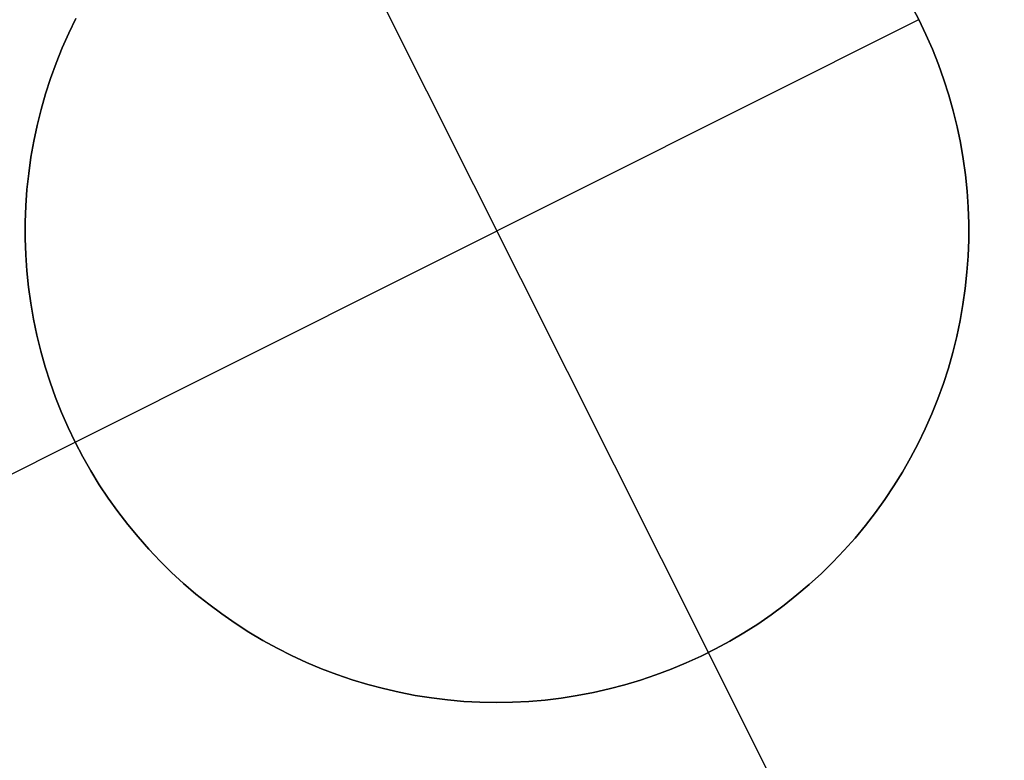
# Model space of a CAD drawing. Header units: millimetres. Extents: x 6038 to 7358, y -8545 to -7225.
# Tile 274 of 285: x 6681.61 to 6684.21, y -7793.85 to -7791.89. Entities that reach past the tile are written whole.
import ezdxf

# ---------------------------------------------------------------- set-up
doc = ezdxf.new("R2010")
doc.units = ezdxf.units.MM
doc.layers.add('color', color=7, linetype='Continuous')

msp = doc.modelspace()

# ---------------------------------------------------------------- linework, layer by layer
at = {"layer": 'color', "color": 254, "true_color": 0xcad1ee}
for p, q in [((6683.4304, -7793.566, -1.3), (6682.3103, -7791.331, -1.3)), ((6683.9878, -7791.8884, -7.3), (6683.9678, -7791.8502, -7.3)), ((6683.9678, -7791.8502, -1.3), (6683.9878, -7791.8884, -1.3)), ((6683.9878, -7791.8884, -7.3), (6683.9678, -7791.8502, -7.3)), ((6683.9678, -7791.8502, -1.3), (6683.9878, -7791.8884, -1.3)), ((6681.7545, -7791.8851, -7.3), (6681.7357, -7791.924, -7.3)), ((6681.7357, -7791.924, -1.3), (6681.7545, -7791.8851, -1.3)), ((6681.7545, -7791.8851, -7.3), (6681.7357, -7791.924, -7.3)), ((6681.7357, -7791.924, -4.3), (6681.7545, -7791.8851, -4.3)), ((6681.7357, -7791.924, -1.3), (6681.7545, -7791.8851, -1.3)), ((6681.7528, -7793.0086, -1.3), (6683.9878, -7791.8884, -1.3)), ((6683.9878, -7791.8884, -1.3), (6684.0065, -7791.9273, -1.3)), ((6683.9878, -7791.8884, -7.3), (6683.9878, -7791.8884, -1.3)), ((6684.0065, -7791.9273, -7.3), (6683.9878, -7791.8884, -7.3)), ((6683.9878, -7791.8884, -4.3), (6684.0065, -7791.9273, -4.3)), ((6684.0065, -7791.9273, -7.3), (6683.9878, -7791.8884, -7.3)), ((6683.9878, -7791.8884, -7.3), (6683.9878, -7791.8884, -1.3)), ((6683.9878, -7791.8884, -1.3), (6684.0065, -7791.9273, -1.3)), ((6681.7357, -7791.924, -7.3), (6681.7183, -7791.9635, -7.3)), ((6681.7183, -7791.9635, -1.3), (6681.7357, -7791.924, -1.3)), ((6681.7357, -7791.924, -7.3), (6681.7183, -7791.9635, -7.3)), ((6681.7183, -7791.9635, -4.3), (6681.7357, -7791.924, -4.3)), ((6681.7183, -7791.9635, -1.3), (6681.7357, -7791.924, -1.3)), ((6684.0065, -7791.9273, -1.3), (6684.0238, -7791.9669, -1.3)), ((6684.0238, -7791.9669, -7.3), (6684.0065, -7791.9273, -7.3)), ((6684.0065, -7791.9273, -4.3), (6684.0238, -7791.9669, -4.3)), ((6684.0238, -7791.9669, -7.3), (6684.0065, -7791.9273, -7.3)), ((6684.0065, -7791.9273, -1.3), (6684.0238, -7791.9669, -1.3)), ((6681.7183, -7791.9635, -7.3), (6681.7022, -7792.0035, -7.3)), ((6681.7022, -7792.0035, -1.3), (6681.7183, -7791.9635, -1.3)), ((6681.7183, -7791.9635, -7.3), (6681.7022, -7792.0035, -7.3)), ((6681.7022, -7792.0035, -4.3), (6681.7183, -7791.9635, -4.3)), ((6681.7022, -7792.0035, -1.3), (6681.7183, -7791.9635, -1.3)), ((6684.0238, -7791.9669, -1.3), (6684.0397, -7792.007, -1.3)), ((6684.0397, -7792.007, -7.3), (6684.0238, -7791.9669, -7.3)), ((6684.0238, -7791.9669, -4.3), (6684.0397, -7792.007, -4.3)), ((6684.0397, -7792.007, -7.3), (6684.0238, -7791.9669, -7.3)), ((6684.0238, -7791.9669, -1.3), (6684.0397, -7792.007, -1.3)), ((6681.7022, -7792.0035, -7.3), (6681.6875, -7792.0441, -7.3)), ((6681.6875, -7792.0441, -1.3), (6681.7022, -7792.0035, -1.3)), ((6681.7022, -7792.0035, -7.3), (6681.6875, -7792.0441, -7.3)), ((6681.6875, -7792.0441, -4.3), (6681.7022, -7792.0035, -4.3)), ((6681.6875, -7792.0441, -1.3), (6681.7022, -7792.0035, -1.3)), ((6684.0397, -7792.007, -1.3), (6684.0543, -7792.0476, -1.3)), ((6684.0543, -7792.0476, -7.3), (6684.0397, -7792.007, -7.3)), ((6684.0397, -7792.007, -4.3), (6684.0543, -7792.0476, -4.3)), ((6684.0543, -7792.0476, -7.3), (6684.0397, -7792.007, -7.3)), ((6684.0397, -7792.007, -1.3), (6684.0543, -7792.0476, -1.3)), ((6681.6875, -7792.0441, -7.3), (6681.6743, -7792.0852, -7.3)), ((6681.6743, -7792.0852, -1.3), (6681.6875, -7792.0441, -1.3)), ((6681.6875, -7792.0441, -7.3), (6681.6743, -7792.0852, -7.3)), ((6681.6743, -7792.0852, -4.3), (6681.6875, -7792.0441, -4.3)), ((6681.6743, -7792.0852, -1.3), (6681.6875, -7792.0441, -1.3)), ((6684.0543, -7792.0476, -1.3), (6684.0674, -7792.0887, -1.3)), ((6684.0674, -7792.0887, -7.3), (6684.0543, -7792.0476, -7.3)), ((6684.0543, -7792.0476, -4.3), (6684.0674, -7792.0887, -4.3)), ((6684.0674, -7792.0887, -7.3), (6684.0543, -7792.0476, -7.3)), ((6684.0543, -7792.0476, -1.3), (6684.0674, -7792.0887, -1.3)), ((6681.6743, -7792.0852, -7.3), (6681.6625, -7792.1267, -7.3)), ((6681.6625, -7792.1267, -1.3), (6681.6743, -7792.0852, -1.3)), ((6681.6743, -7792.0852, -7.3), (6681.6625, -7792.1267, -7.3)), ((6681.6625, -7792.1267, -4.3), (6681.6743, -7792.0852, -4.3)), ((6681.6625, -7792.1267, -1.3), (6681.6743, -7792.0852, -1.3)), ((6684.0674, -7792.0887, -1.3), (6684.0791, -7792.1302, -1.3)), ((6684.0791, -7792.1302, -7.3), (6684.0674, -7792.0887, -7.3)), ((6684.0674, -7792.0887, -4.3), (6684.0791, -7792.1302, -4.3)), ((6684.0791, -7792.1302, -7.3), (6684.0674, -7792.0887, -7.3)), ((6684.0674, -7792.0887, -1.3), (6684.0791, -7792.1302, -1.3)), ((6681.6625, -7792.1267, -7.3), (6681.6521, -7792.1685, -7.3)), ((6681.6521, -7792.1685, -1.3), (6681.6625, -7792.1267, -1.3)), ((6681.6625, -7792.1267, -7.3), (6681.6521, -7792.1685, -7.3)), ((6681.6521, -7792.1685, -4.3), (6681.6625, -7792.1267, -4.3)), ((6681.6521, -7792.1685, -1.3), (6681.6625, -7792.1267, -1.3)), ((6684.0791, -7792.1302, -1.3), (6684.0894, -7792.1722, -1.3)), ((6684.0894, -7792.1722, -7.3), (6684.0791, -7792.1302, -7.3)), ((6684.0791, -7792.1302, -4.3), (6684.0894, -7792.1722, -4.3)), ((6684.0894, -7792.1722, -7.3), (6684.0791, -7792.1302, -7.3)), ((6684.0791, -7792.1302, -1.3), (6684.0894, -7792.1722, -1.3)), ((6681.6521, -7792.1685, -7.3), (6681.6431, -7792.2108, -7.3)), ((6681.6431, -7792.2108, -1.3), (6681.6521, -7792.1685, -1.3)), ((6681.6521, -7792.1685, -7.3), (6681.6431, -7792.2108, -7.3)), ((6681.6431, -7792.2108, -4.3), (6681.6521, -7792.1685, -4.3)), ((6681.6431, -7792.2108, -1.3), (6681.6521, -7792.1685, -1.3)), ((6684.0894, -7792.1722, -1.3), (6684.0982, -7792.2144, -1.3)), ((6684.0982, -7792.2144, -7.3), (6684.0894, -7792.1722, -7.3)), ((6684.0894, -7792.1722, -4.3), (6684.0982, -7792.2144, -4.3)), ((6684.0982, -7792.2144, -7.3), (6684.0894, -7792.1722, -7.3)), ((6684.0894, -7792.1722, -1.3), (6684.0982, -7792.2144, -1.3)), ((6681.6431, -7792.2108, -7.3), (6681.6357, -7792.2533, -7.3)), ((6681.6357, -7792.2533, -1.3), (6681.6431, -7792.2108, -1.3)), ((6681.6431, -7792.2108, -7.3), (6681.6357, -7792.2533, -7.3)), ((6681.6357, -7792.2533, -4.3), (6681.6431, -7792.2108, -4.3)), ((6681.6357, -7792.2533, -1.3), (6681.6431, -7792.2108, -1.3)), ((6684.0982, -7792.2144, -1.3), (6684.1056, -7792.2569, -1.3)), ((6684.1056, -7792.2569, -7.3), (6684.0982, -7792.2144, -7.3)), ((6684.0982, -7792.2144, -4.3), (6684.1056, -7792.2569, -4.3)), ((6684.1056, -7792.2569, -7.3), (6684.0982, -7792.2144, -7.3)), ((6684.0982, -7792.2144, -1.3), (6684.1056, -7792.2569, -1.3)), ((6681.6357, -7792.2533, -7.3), (6681.6297, -7792.296, -7.3)), ((6681.6297, -7792.296, -1.3), (6681.6357, -7792.2533, -1.3)), ((6681.6357, -7792.2533, -7.3), (6681.6297, -7792.296, -7.3)), ((6681.6297, -7792.296, -4.3), (6681.6357, -7792.2533, -4.3)), ((6681.6297, -7792.296, -1.3), (6681.6357, -7792.2533, -1.3)), ((6684.1056, -7792.2569, -1.3), (6684.1114, -7792.2997, -1.3)), ((6684.1114, -7792.2997, -7.3), (6684.1056, -7792.2569, -7.3)), ((6684.1056, -7792.2569, -4.3), (6684.1114, -7792.2997, -4.3)), ((6684.1114, -7792.2997, -7.3), (6684.1056, -7792.2569, -7.3)), ((6684.1056, -7792.2569, -1.3), (6684.1114, -7792.2997, -1.3)), ((6681.6297, -7792.296, -7.3), (6681.6251, -7792.3389, -7.3)), ((6681.6251, -7792.3389, -1.3), (6681.6297, -7792.296, -1.3)), ((6681.6297, -7792.296, -7.3), (6681.6251, -7792.3389, -7.3)), ((6681.6251, -7792.3389, -4.3), (6681.6297, -7792.296, -4.3)), ((6681.6251, -7792.3389, -1.3), (6681.6297, -7792.296, -1.3)), ((6684.1114, -7792.2997, -1.3), (6684.1158, -7792.3426, -1.3)), ((6684.1158, -7792.3426, -7.3), (6684.1114, -7792.2997, -7.3)), ((6684.1114, -7792.2997, -4.3), (6684.1158, -7792.3426, -4.3)), ((6684.1158, -7792.3426, -7.3), (6684.1114, -7792.2997, -7.3)), ((6684.1114, -7792.2997, -1.3), (6684.1158, -7792.3426, -1.3)), ((6681.6251, -7792.3389, -7.3), (6681.6221, -7792.382, -7.3)), ((6681.6221, -7792.382, -1.3), (6681.6251, -7792.3389, -1.3)), ((6681.6251, -7792.3389, -7.3), (6681.6221, -7792.382, -7.3)), ((6681.6221, -7792.382, -4.3), (6681.6251, -7792.3389, -4.3)), ((6681.6221, -7792.382, -1.3), (6681.6251, -7792.3389, -1.3)), ((6684.1158, -7792.3426, -1.3), (6684.1187, -7792.3856, -1.3)), ((6684.1187, -7792.3856, -7.3), (6684.1158, -7792.3426, -7.3)), ((6684.1158, -7792.3426, -4.3), (6684.1187, -7792.3856, -4.3)), ((6684.1187, -7792.3856, -7.3), (6684.1158, -7792.3426, -7.3)), ((6684.1158, -7792.3426, -1.3), (6684.1187, -7792.3856, -1.3)), ((6681.6221, -7792.382, -7.3), (6681.6205, -7792.4251, -7.3)), ((6681.6205, -7792.4251, -1.3), (6681.6221, -7792.382, -1.3)), ((6681.6221, -7792.382, -7.3), (6681.6205, -7792.4251, -7.3)), ((6681.6205, -7792.4251, -4.3), (6681.6221, -7792.382, -4.3)), ((6681.6205, -7792.4251, -1.3), (6681.6221, -7792.382, -1.3)), ((6684.1187, -7792.3856, -1.3), (6684.1202, -7792.4288, -1.3)), ((6684.1202, -7792.4288, -7.3), (6684.1187, -7792.3856, -7.3)), ((6684.1187, -7792.3856, -4.3), (6684.1202, -7792.4288, -4.3)), ((6684.1202, -7792.4288, -7.3), (6684.1187, -7792.3856, -7.3)), ((6684.1187, -7792.3856, -1.3), (6684.1202, -7792.4288, -1.3)), ((6681.6205, -7792.4251, -7.3), (6681.6205, -7792.4682, -7.3)), ((6681.6205, -7792.4682, -1.3), (6681.6205, -7792.4251, -1.3)), ((6681.6205, -7792.4251, -7.3), (6681.6205, -7792.4682, -7.3)), ((6681.6205, -7792.4682, -4.3), (6681.6205, -7792.4251, -4.3)), ((6681.6205, -7792.4682, -1.3), (6681.6205, -7792.4251, -1.3)), ((6684.1202, -7792.4288, -1.3), (6684.1201, -7792.4719, -1.3)), ((6684.1201, -7792.4719, -7.3), (6684.1202, -7792.4288, -7.3)), ((6684.1202, -7792.4288, -4.3), (6684.1201, -7792.4719, -4.3)), ((6684.1201, -7792.4719, -7.3), (6684.1202, -7792.4288, -7.3)), ((6684.1202, -7792.4288, -1.3), (6684.1201, -7792.4719, -1.3)), ((6681.6205, -7792.4682, -7.3), (6681.6219, -7792.5114, -7.3)), ((6681.6219, -7792.5114, -1.3), (6681.6205, -7792.4682, -1.3)), ((6681.6205, -7792.4682, -7.3), (6681.6219, -7792.5114, -7.3)), ((6681.6219, -7792.5114, -4.3), (6681.6205, -7792.4682, -4.3)), ((6681.6219, -7792.5114, -1.3), (6681.6205, -7792.4682, -1.3)), ((6684.1201, -7792.4719, -1.3), (6684.1185, -7792.5151, -1.3)), ((6684.1185, -7792.5151, -7.3), (6684.1201, -7792.4719, -7.3)), ((6684.1201, -7792.4719, -4.3), (6684.1185, -7792.5151, -4.3)), ((6684.1185, -7792.5151, -7.3), (6684.1201, -7792.4719, -7.3)), ((6684.1201, -7792.4719, -1.3), (6684.1185, -7792.5151, -1.3)), ((6681.6219, -7792.5114, -7.3), (6681.6248, -7792.5544, -7.3)), ((6681.6248, -7792.5544, -1.3), (6681.6219, -7792.5114, -1.3)), ((6681.6219, -7792.5114, -7.3), (6681.6248, -7792.5544, -7.3)), ((6681.6248, -7792.5544, -4.3), (6681.6219, -7792.5114, -4.3)), ((6681.6248, -7792.5544, -1.3), (6681.6219, -7792.5114, -1.3)), ((6684.1185, -7792.5151, -1.3), (6684.1155, -7792.5581, -1.3)), ((6684.1155, -7792.5581, -7.3), (6684.1185, -7792.5151, -7.3)), ((6684.1185, -7792.5151, -4.3), (6684.1155, -7792.5581, -4.3)), ((6684.1155, -7792.5581, -7.3), (6684.1185, -7792.5151, -7.3)), ((6684.1185, -7792.5151, -1.3), (6684.1155, -7792.5581, -1.3)), ((6681.6248, -7792.5544, -7.3), (6681.6292, -7792.5973, -7.3)), ((6681.6292, -7792.5973, -1.3), (6681.6248, -7792.5544, -1.3)), ((6681.6248, -7792.5544, -7.3), (6681.6292, -7792.5973, -7.3)), ((6681.6292, -7792.5973, -4.3), (6681.6248, -7792.5544, -4.3)), ((6681.6292, -7792.5973, -1.3), (6681.6248, -7792.5544, -1.3)), ((6684.1155, -7792.5581, -1.3), (6684.111, -7792.601, -1.3)), ((6684.111, -7792.601, -7.3), (6684.1155, -7792.5581, -7.3)), ((6684.1155, -7792.5581, -4.3), (6684.111, -7792.601, -4.3)), ((6684.111, -7792.601, -7.3), (6684.1155, -7792.5581, -7.3)), ((6684.1155, -7792.5581, -1.3), (6684.111, -7792.601, -1.3)), ((6681.6292, -7792.5973, -7.3), (6681.6351, -7792.6401, -7.3)), ((6681.6351, -7792.6401, -1.3), (6681.6292, -7792.5973, -1.3)), ((6681.6292, -7792.5973, -7.3), (6681.6351, -7792.6401, -7.3)), ((6681.6351, -7792.6401, -4.3), (6681.6292, -7792.5973, -4.3)), ((6681.6351, -7792.6401, -1.3), (6681.6292, -7792.5973, -1.3)), ((6684.111, -7792.601, -1.3), (6684.105, -7792.6437, -1.3)), ((6684.105, -7792.6437, -7.3), (6684.111, -7792.601, -7.3)), ((6684.111, -7792.601, -4.3), (6684.105, -7792.6437, -4.3)), ((6684.105, -7792.6437, -7.3), (6684.111, -7792.601, -7.3)), ((6684.111, -7792.601, -1.3), (6684.105, -7792.6437, -1.3)), ((6681.6351, -7792.6401, -7.3), (6681.6424, -7792.6826, -7.3)), ((6681.6424, -7792.6826, -1.3), (6681.6351, -7792.6401, -1.3)), ((6681.6351, -7792.6401, -7.3), (6681.6424, -7792.6826, -7.3)), ((6681.6424, -7792.6826, -4.3), (6681.6351, -7792.6401, -4.3)), ((6681.6424, -7792.6826, -1.3), (6681.6351, -7792.6401, -1.3)), ((6684.105, -7792.6437, -1.3), (6684.0975, -7792.6862, -1.3)), ((6684.0975, -7792.6862, -7.3), (6684.105, -7792.6437, -7.3)), ((6684.105, -7792.6437, -4.3), (6684.0975, -7792.6862, -4.3)), ((6684.0975, -7792.6862, -7.3), (6684.105, -7792.6437, -7.3)), ((6684.105, -7792.6437, -1.3), (6684.0975, -7792.6862, -1.3)), ((6681.6424, -7792.6826, -7.3), (6681.6513, -7792.7248, -7.3)), ((6681.6513, -7792.7248, -1.3), (6681.6424, -7792.6826, -1.3)), ((6681.6424, -7792.6826, -7.3), (6681.6513, -7792.7248, -7.3)), ((6681.6513, -7792.7248, -4.3), (6681.6424, -7792.6826, -4.3)), ((6681.6513, -7792.7248, -1.3), (6681.6424, -7792.6826, -1.3)), ((6684.0975, -7792.6862, -1.3), (6684.0886, -7792.7285, -1.3)), ((6684.0886, -7792.7285, -7.3), (6684.0975, -7792.6862, -7.3)), ((6684.0975, -7792.6862, -4.3), (6684.0886, -7792.7285, -4.3)), ((6684.0886, -7792.7285, -7.3), (6684.0975, -7792.6862, -7.3)), ((6684.0975, -7792.6862, -1.3), (6684.0886, -7792.7285, -1.3)), ((6681.6513, -7792.7248, -7.3), (6681.6615, -7792.7668, -7.3)), ((6681.6615, -7792.7668, -1.3), (6681.6513, -7792.7248, -1.3)), ((6681.6513, -7792.7248, -7.3), (6681.6615, -7792.7668, -7.3)), ((6681.6615, -7792.7668, -4.3), (6681.6513, -7792.7248, -4.3)), ((6681.6615, -7792.7668, -1.3), (6681.6513, -7792.7248, -1.3)), ((6684.0886, -7792.7285, -1.3), (6684.0782, -7792.7703, -1.3)), ((6684.0782, -7792.7703, -7.3), (6684.0886, -7792.7285, -7.3)), ((6684.0886, -7792.7285, -4.3), (6684.0782, -7792.7703, -4.3)), ((6684.0782, -7792.7703, -7.3), (6684.0886, -7792.7285, -7.3)), ((6684.0886, -7792.7285, -1.3), (6684.0782, -7792.7703, -1.3)), ((6681.6615, -7792.7668, -7.3), (6681.6732, -7792.8083, -7.3)), ((6681.6732, -7792.8083, -1.3), (6681.6615, -7792.7668, -1.3)), ((6681.6615, -7792.7668, -7.3), (6681.6732, -7792.8083, -7.3)), ((6681.6732, -7792.8083, -4.3), (6681.6615, -7792.7668, -4.3)), ((6681.6732, -7792.8083, -1.3), (6681.6615, -7792.7668, -1.3)), ((6684.0782, -7792.7703, -1.3), (6684.0663, -7792.8118, -1.3)), ((6684.0663, -7792.8118, -7.3), (6684.0782, -7792.7703, -7.3)), ((6684.0782, -7792.7703, -4.3), (6684.0663, -7792.8118, -4.3)), ((6684.0663, -7792.8118, -7.3), (6684.0782, -7792.7703, -7.3)), ((6684.0782, -7792.7703, -1.3), (6684.0663, -7792.8118, -1.3)), ((6681.6732, -7792.8083, -7.3), (6681.6864, -7792.8494, -7.3)), ((6681.6864, -7792.8494, -1.3), (6681.6732, -7792.8083, -1.3)), ((6681.6732, -7792.8083, -7.3), (6681.6864, -7792.8494, -7.3)), ((6681.6864, -7792.8494, -4.3), (6681.6732, -7792.8083, -4.3)), ((6681.6864, -7792.8494, -1.3), (6681.6732, -7792.8083, -1.3)), ((6684.0663, -7792.8118, -1.3), (6684.0531, -7792.8529, -1.3)), ((6684.0531, -7792.8529, -7.3), (6684.0663, -7792.8118, -7.3)), ((6684.0663, -7792.8118, -4.3), (6684.0531, -7792.8529, -4.3)), ((6684.0531, -7792.8529, -7.3), (6684.0663, -7792.8118, -7.3)), ((6684.0663, -7792.8118, -1.3), (6684.0531, -7792.8529, -1.3)), ((6681.6864, -7792.8494, -7.3), (6681.7009, -7792.89, -7.3)), ((6681.7009, -7792.89, -1.3), (6681.6864, -7792.8494, -1.3)), ((6681.6864, -7792.8494, -7.3), (6681.7009, -7792.89, -7.3)), ((6681.7009, -7792.89, -4.3), (6681.6864, -7792.8494, -4.3)), ((6681.7009, -7792.89, -1.3), (6681.6864, -7792.8494, -1.3)), ((6684.0531, -7792.8529, -1.3), (6684.0384, -7792.8935, -1.3)), ((6684.0384, -7792.8935, -7.3), (6684.0531, -7792.8529, -7.3)), ((6684.0531, -7792.8529, -4.3), (6684.0384, -7792.8935, -4.3)), ((6684.0384, -7792.8935, -7.3), (6684.0531, -7792.8529, -7.3)), ((6684.0531, -7792.8529, -1.3), (6684.0384, -7792.8935, -1.3)), ((6681.7009, -7792.89, -7.3), (6681.7168, -7792.9301, -7.3)), ((6681.7168, -7792.9301, -1.3), (6681.7009, -7792.89, -1.3)), ((6681.7009, -7792.89, -7.3), (6681.7168, -7792.9301, -7.3)), ((6681.7168, -7792.9301, -4.3), (6681.7009, -7792.89, -4.3)), ((6681.7168, -7792.9301, -1.3), (6681.7009, -7792.89, -1.3)), ((6684.0384, -7792.8935, -1.3), (6684.0224, -7792.9335, -1.3)), ((6684.0224, -7792.9335, -7.3), (6684.0384, -7792.8935, -7.3)), ((6684.0384, -7792.8935, -4.3), (6684.0224, -7792.9335, -4.3)), ((6684.0224, -7792.9335, -7.3), (6684.0384, -7792.8935, -7.3)), ((6684.0384, -7792.8935, -1.3), (6684.0224, -7792.9335, -1.3)), ((6681.7168, -7792.9301, -7.3), (6681.7341, -7792.9697, -7.3)), ((6681.7341, -7792.9697, -1.3), (6681.7168, -7792.9301, -1.3)), ((6681.7168, -7792.9301, -7.3), (6681.7341, -7792.9697, -7.3)), ((6681.7341, -7792.9697, -4.3), (6681.7168, -7792.9301, -4.3)), ((6681.7341, -7792.9697, -1.3), (6681.7168, -7792.9301, -1.3)), ((6684.0224, -7792.9335, -1.3), (6684.0049, -7792.973, -1.3)), ((6684.0049, -7792.973, -7.3), (6684.0224, -7792.9335, -7.3)), ((6684.0224, -7792.9335, -4.3), (6684.0049, -7792.973, -4.3)), ((6684.0049, -7792.973, -7.3), (6684.0224, -7792.9335, -7.3)), ((6684.0224, -7792.9335, -1.3), (6684.0049, -7792.973, -1.3)), ((6681.7341, -7792.9697, -7.3), (6681.7528, -7793.0086, -7.3)), ((6681.7528, -7793.0086, -1.3), (6681.7341, -7792.9697, -1.3)), ((6681.7341, -7792.9697, -7.3), (6681.7528, -7793.0086, -7.3)), ((6681.7528, -7793.0086, -4.3), (6681.7341, -7792.9697, -4.3)), ((6681.7528, -7793.0086, -1.3), (6681.7341, -7792.9697, -1.3)), ((6684.0049, -7792.973, -1.3), (6683.9862, -7793.0119, -1.3)), ((6683.9862, -7793.0119, -7.3), (6684.0049, -7792.973, -7.3)), ((6684.0049, -7792.973, -4.3), (6683.9862, -7793.0119, -4.3)), ((6683.9862, -7793.0119, -7.3), (6684.0049, -7792.973, -7.3)), ((6684.0049, -7792.973, -1.3), (6683.9862, -7793.0119, -1.3)), ((6680.1883, -7793.7926, -7.3), (6681.7528, -7793.0086, -7.3)), ((6681.7728, -7793.0468, -1.3), (6681.7528, -7793.0086, -1.3)), ((6681.7528, -7793.0086, -7.3), (6681.7728, -7793.0468, -7.3)), ((6681.7528, -7793.0086, -1.3), (6681.7528, -7793.0086, -7.3)), ((6681.7728, -7793.0468, -4.3), (6681.7528, -7793.0086, -4.3)), ((6681.7528, -7793.0086, -7.3), (6681.7728, -7793.0468, -7.3)), ((6681.7528, -7793.0086, -1.3), (6681.7528, -7793.0086, -7.3)), ((6681.7728, -7793.0468, -1.3), (6681.7528, -7793.0086, -1.3)), ((6683.9862, -7793.0119, -1.3), (6683.9661, -7793.05, -1.3)), ((6683.9661, -7793.05, -7.3), (6683.9862, -7793.0119, -7.3)), ((6683.9862, -7793.0119, -4.3), (6683.9661, -7793.05, -4.3)), ((6683.9661, -7793.05, -7.3), (6683.9862, -7793.0119, -7.3)), ((6683.9862, -7793.0119, -1.3), (6683.9661, -7793.05, -1.3)), ((6681.7941, -7793.0843, -1.3), (6681.7728, -7793.0468, -1.3)), ((6681.7728, -7793.0468, -7.3), (6681.7941, -7793.0843, -7.3)), ((6681.7941, -7793.0843, -4.3), (6681.7728, -7793.0468, -4.3)), ((6681.7728, -7793.0468, -7.3), (6681.7941, -7793.0843, -7.3)), ((6681.7941, -7793.0843, -1.3), (6681.7728, -7793.0468, -1.3)), ((6683.9661, -7793.05, -1.3), (6683.9446, -7793.0875, -1.3)), ((6683.9446, -7793.0875, -7.3), (6683.9661, -7793.05, -7.3)), ((6683.9661, -7793.05, -4.3), (6683.9446, -7793.0875, -4.3)), ((6683.9446, -7793.0875, -7.3), (6683.9661, -7793.05, -7.3)), ((6683.9661, -7793.05, -1.3), (6683.9446, -7793.0875, -1.3)), ((6681.8167, -7793.1211, -1.3), (6681.7941, -7793.0843, -1.3)), ((6681.7941, -7793.0843, -7.3), (6681.8167, -7793.1211, -7.3)), ((6681.8167, -7793.1211, -4.3), (6681.7941, -7793.0843, -4.3)), ((6681.7941, -7793.0843, -7.3), (6681.8167, -7793.1211, -7.3)), ((6681.8167, -7793.1211, -1.3), (6681.7941, -7793.0843, -1.3)), ((6683.9446, -7793.0875, -1.3), (6683.9219, -7793.1242, -1.3)), ((6683.9219, -7793.1242, -7.3), (6683.9446, -7793.0875, -7.3)), ((6683.9446, -7793.0875, -4.3), (6683.9219, -7793.1242, -4.3)), ((6683.9219, -7793.1242, -7.3), (6683.9446, -7793.0875, -7.3)), ((6683.9446, -7793.0875, -1.3), (6683.9219, -7793.1242, -1.3)), ((6681.8405, -7793.1571, -1.3), (6681.8167, -7793.1211, -1.3)), ((6681.8167, -7793.1211, -7.3), (6681.8405, -7793.1571, -7.3)), ((6681.8405, -7793.1571, -4.3), (6681.8167, -7793.1211, -4.3)), ((6681.8167, -7793.1211, -7.3), (6681.8405, -7793.1571, -7.3)), ((6681.8405, -7793.1571, -1.3), (6681.8167, -7793.1211, -1.3)), ((6683.9219, -7793.1242, -1.3), (6683.898, -7793.1601, -1.3)), ((6683.898, -7793.1601, -7.3), (6683.9219, -7793.1242, -7.3)), ((6683.9219, -7793.1242, -4.3), (6683.898, -7793.1601, -4.3)), ((6683.898, -7793.1601, -7.3), (6683.9219, -7793.1242, -7.3)), ((6683.9219, -7793.1242, -1.3), (6683.898, -7793.1601, -1.3)), ((6681.8656, -7793.1922, -1.3), (6681.8405, -7793.1571, -1.3)), ((6681.8405, -7793.1571, -7.3), (6681.8656, -7793.1922, -7.3)), ((6681.8656, -7793.1922, -4.3), (6681.8405, -7793.1571, -4.3)), ((6681.8405, -7793.1571, -7.3), (6681.8656, -7793.1922, -7.3)), ((6681.8656, -7793.1922, -1.3), (6681.8405, -7793.1571, -1.3)), ((6683.898, -7793.1601, -1.3), (6683.8728, -7793.1952, -1.3)), ((6683.8728, -7793.1952, -7.3), (6683.898, -7793.1601, -7.3)), ((6683.898, -7793.1601, -4.3), (6683.8728, -7793.1952, -4.3)), ((6683.8728, -7793.1952, -7.3), (6683.898, -7793.1601, -7.3)), ((6683.898, -7793.1601, -1.3), (6683.8728, -7793.1952, -1.3)), ((6681.8919, -7793.2264, -1.3), (6681.8656, -7793.1922, -1.3)), ((6681.8656, -7793.1922, -7.3), (6681.8919, -7793.2264, -7.3)), ((6681.8919, -7793.2264, -4.3), (6681.8656, -7793.1922, -4.3)), ((6681.8656, -7793.1922, -7.3), (6681.8919, -7793.2264, -7.3)), ((6681.8919, -7793.2264, -1.3), (6681.8656, -7793.1922, -1.3)), ((6683.8728, -7793.1952, -1.3), (6683.8465, -7793.2293, -1.3)), ((6683.8465, -7793.2293, -7.3), (6683.8728, -7793.1952, -7.3)), ((6683.8728, -7793.1952, -4.3), (6683.8465, -7793.2293, -4.3)), ((6683.8465, -7793.2293, -7.3), (6683.8728, -7793.1952, -7.3)), ((6683.8728, -7793.1952, -1.3), (6683.8465, -7793.2293, -1.3)), ((6681.9193, -7793.2597, -1.3), (6681.8919, -7793.2264, -1.3)), ((6681.8919, -7793.2264, -7.3), (6681.9193, -7793.2597, -7.3)), ((6681.9193, -7793.2597, -4.3), (6681.8919, -7793.2264, -4.3)), ((6681.8919, -7793.2264, -7.3), (6681.9193, -7793.2597, -7.3)), ((6681.9193, -7793.2597, -1.3), (6681.8919, -7793.2264, -1.3)), ((6683.8465, -7793.2293, -1.3), (6683.8189, -7793.2625, -1.3)), ((6683.8189, -7793.2625, -7.3), (6683.8465, -7793.2293, -7.3)), ((6683.8465, -7793.2293, -4.3), (6683.8189, -7793.2625, -4.3)), ((6683.8189, -7793.2625, -7.3), (6683.8465, -7793.2293, -7.3)), ((6683.8465, -7793.2293, -1.3), (6683.8189, -7793.2625, -1.3)), ((6681.9479, -7793.2921, -1.3), (6681.9193, -7793.2597, -1.3)), ((6681.9193, -7793.2597, -7.3), (6681.9479, -7793.2921, -7.3)), ((6681.9479, -7793.2921, -4.3), (6681.9193, -7793.2597, -4.3)), ((6681.9193, -7793.2597, -7.3), (6681.9479, -7793.2921, -7.3)), ((6681.9479, -7793.2921, -1.3), (6681.9193, -7793.2597, -1.3)), ((6683.8189, -7793.2625, -1.3), (6683.7903, -7793.2948, -1.3)), ((6683.7903, -7793.2948, -7.3), (6683.8189, -7793.2625, -7.3)), ((6683.8189, -7793.2625, -4.3), (6683.7903, -7793.2948, -4.3)), ((6683.7903, -7793.2948, -7.3), (6683.8189, -7793.2625, -7.3)), ((6683.8189, -7793.2625, -1.3), (6683.7903, -7793.2948, -1.3)), ((6681.9775, -7793.3234, -1.3), (6681.9479, -7793.2921, -1.3)), ((6681.9479, -7793.2921, -7.3), (6681.9775, -7793.3234, -7.3)), ((6681.9775, -7793.3234, -4.3), (6681.9479, -7793.2921, -4.3)), ((6681.9479, -7793.2921, -7.3), (6681.9775, -7793.3234, -7.3)), ((6681.9775, -7793.3234, -1.3), (6681.9479, -7793.2921, -1.3)), ((6683.7903, -7793.2948, -1.3), (6683.7605, -7793.326, -1.3)), ((6683.7605, -7793.326, -7.3), (6683.7903, -7793.2948, -7.3)), ((6683.7903, -7793.2948, -4.3), (6683.7605, -7793.326, -4.3)), ((6683.7605, -7793.326, -7.3), (6683.7903, -7793.2948, -7.3)), ((6683.7903, -7793.2948, -1.3), (6683.7605, -7793.326, -1.3)), ((6682.0083, -7793.3537, -1.3), (6681.9775, -7793.3234, -1.3)), ((6681.9775, -7793.3234, -7.3), (6682.0083, -7793.3537, -7.3)), ((6682.0083, -7793.3537, -4.3), (6681.9775, -7793.3234, -4.3)), ((6681.9775, -7793.3234, -7.3), (6682.0083, -7793.3537, -7.3)), ((6682.0083, -7793.3537, -1.3), (6681.9775, -7793.3234, -1.3)), ((6683.7605, -7793.326, -1.3), (6683.7297, -7793.3562, -1.3)), ((6683.7297, -7793.3562, -7.3), (6683.7605, -7793.326, -7.3)), ((6683.7605, -7793.326, -4.3), (6683.7297, -7793.3562, -4.3)), ((6683.7297, -7793.3562, -7.3), (6683.7605, -7793.326, -7.3)), ((6683.7605, -7793.326, -1.3), (6683.7297, -7793.3562, -1.3)), ((6682.04, -7793.3829, -1.3), (6682.0083, -7793.3537, -1.3)), ((6682.0083, -7793.3537, -7.3), (6682.04, -7793.3829, -7.3)), ((6682.04, -7793.3829, -4.3), (6682.0083, -7793.3537, -4.3)), ((6682.0083, -7793.3537, -7.3), (6682.04, -7793.3829, -7.3)), ((6682.04, -7793.3829, -1.3), (6682.0083, -7793.3537, -1.3)), ((6683.7297, -7793.3562, -1.3), (6683.6978, -7793.3854, -1.3)), ((6683.6978, -7793.3854, -7.3), (6683.7297, -7793.3562, -7.3)), ((6683.7297, -7793.3562, -4.3), (6683.6978, -7793.3854, -4.3)), ((6683.6978, -7793.3854, -7.3), (6683.7297, -7793.3562, -7.3)), ((6683.7297, -7793.3562, -1.3), (6683.6978, -7793.3854, -1.3)), ((6682.0728, -7793.411, -1.3), (6682.04, -7793.3829, -1.3)), ((6682.04, -7793.3829, -7.3), (6682.0728, -7793.411, -7.3)), ((6682.0728, -7793.411, -4.3), (6682.04, -7793.3829, -4.3)), ((6682.04, -7793.3829, -7.3), (6682.0728, -7793.411, -7.3)), ((6682.0728, -7793.411, -1.3), (6682.04, -7793.3829, -1.3)), ((6683.6978, -7793.3854, -1.3), (6683.665, -7793.4134, -1.3)), ((6683.665, -7793.4134, -7.3), (6683.6978, -7793.3854, -7.3)), ((6683.6978, -7793.3854, -4.3), (6683.665, -7793.4134, -4.3)), ((6683.665, -7793.4134, -7.3), (6683.6978, -7793.3854, -7.3)), ((6683.6978, -7793.3854, -1.3), (6683.665, -7793.4134, -1.3)), ((6682.1065, -7793.438, -1.3), (6682.0728, -7793.411, -1.3)), ((6682.0728, -7793.411, -7.3), (6682.1065, -7793.438, -7.3)), ((6682.1065, -7793.438, -4.3), (6682.0728, -7793.411, -4.3)), ((6682.0728, -7793.411, -7.3), (6682.1065, -7793.438, -7.3)), ((6682.1065, -7793.438, -1.3), (6682.0728, -7793.411, -1.3)), ((6682.1411, -7793.4637, -1.3), (6682.1065, -7793.438, -1.3)), ((6682.1065, -7793.438, -7.3), (6682.1411, -7793.4637, -7.3)), ((6682.1411, -7793.4637, -4.3), (6682.1065, -7793.438, -4.3)), ((6682.1065, -7793.438, -7.3), (6682.1411, -7793.4637, -7.3)), ((6682.1411, -7793.4637, -1.3), (6682.1065, -7793.438, -1.3)), ((6683.665, -7793.4134, -1.3), (6683.6312, -7793.4402, -1.3)), ((6683.6312, -7793.4402, -7.3), (6683.665, -7793.4134, -7.3)), ((6683.665, -7793.4134, -4.3), (6683.6312, -7793.4402, -4.3)), ((6683.6312, -7793.4402, -7.3), (6683.665, -7793.4134, -7.3)), ((6683.665, -7793.4134, -1.3), (6683.6312, -7793.4402, -1.3)), ((6682.1766, -7793.4883, -1.3), (6682.1411, -7793.4637, -1.3)), ((6682.1411, -7793.4637, -7.3), (6682.1766, -7793.4883, -7.3)), ((6682.1766, -7793.4883, -4.3), (6682.1411, -7793.4637, -4.3)), ((6682.1411, -7793.4637, -7.3), (6682.1766, -7793.4883, -7.3)), ((6682.1766, -7793.4883, -1.3), (6682.1411, -7793.4637, -1.3)), ((6683.6312, -7793.4402, -1.3), (6683.5965, -7793.4659, -1.3)), ((6683.5965, -7793.4659, -7.3), (6683.6312, -7793.4402, -7.3)), ((6683.6312, -7793.4402, -4.3), (6683.5965, -7793.4659, -4.3)), ((6683.5965, -7793.4659, -7.3), (6683.6312, -7793.4402, -7.3)), ((6683.6312, -7793.4402, -1.3), (6683.5965, -7793.4659, -1.3)), ((6682.2129, -7793.5116, -1.3), (6682.1766, -7793.4883, -1.3)), ((6682.1766, -7793.4883, -7.3), (6682.2129, -7793.5116, -7.3)), ((6682.2129, -7793.5116, -4.3), (6682.1766, -7793.4883, -4.3)), ((6682.1766, -7793.4883, -7.3), (6682.2129, -7793.5116, -7.3)), ((6682.2129, -7793.5116, -1.3), (6682.1766, -7793.4883, -1.3)), ((6683.561, -7793.4904, -1.3), (6683.5246, -7793.5136, -1.3)), ((6683.5246, -7793.5136, -7.3), (6683.561, -7793.4904, -7.3)), ((6683.561, -7793.4904, -4.3), (6683.5246, -7793.5136, -4.3)), ((6683.5246, -7793.5136, -7.3), (6683.561, -7793.4904, -7.3)), ((6683.561, -7793.4904, -1.3), (6683.5246, -7793.5136, -1.3)), ((6683.5965, -7793.4659, -1.3), (6683.561, -7793.4904, -1.3)), ((6683.561, -7793.4904, -7.3), (6683.5965, -7793.4659, -7.3)), ((6683.5965, -7793.4659, -4.3), (6683.561, -7793.4904, -4.3)), ((6683.561, -7793.4904, -7.3), (6683.5965, -7793.4659, -7.3)), ((6683.5965, -7793.4659, -1.3), (6683.561, -7793.4904, -1.3)), ((6682.25, -7793.5337, -1.3), (6682.2129, -7793.5116, -1.3)), ((6682.2129, -7793.5116, -7.3), (6682.25, -7793.5337, -7.3)), ((6682.25, -7793.5337, -4.3), (6682.2129, -7793.5116, -4.3)), ((6682.2129, -7793.5116, -7.3), (6682.25, -7793.5337, -7.3)), ((6682.25, -7793.5337, -1.3), (6682.2129, -7793.5116, -1.3)), ((6683.5246, -7793.5136, -1.3), (6683.4875, -7793.5355, -1.3)), ((6683.4875, -7793.5355, -7.3), (6683.5246, -7793.5136, -7.3)), ((6683.5246, -7793.5136, -4.3), (6683.4875, -7793.5355, -4.3)), ((6683.4875, -7793.5355, -7.3), (6683.5246, -7793.5136, -7.3)), ((6683.5246, -7793.5136, -1.3), (6683.4875, -7793.5355, -1.3)), ((6682.2878, -7793.5545, -1.3), (6682.25, -7793.5337, -1.3)), ((6682.25, -7793.5337, -7.3), (6682.2878, -7793.5545, -7.3)), ((6682.2878, -7793.5545, -4.3), (6682.25, -7793.5337, -4.3)), ((6682.25, -7793.5337, -7.3), (6682.2878, -7793.5545, -7.3)), ((6682.2878, -7793.5545, -1.3), (6682.25, -7793.5337, -1.3)), ((6683.4875, -7793.5355, -1.3), (6683.4496, -7793.5562, -1.3)), ((6683.4496, -7793.5562, -7.3), (6683.4875, -7793.5355, -7.3)), ((6683.4875, -7793.5355, -4.3), (6683.4496, -7793.5562, -4.3)), ((6683.4496, -7793.5562, -7.3), (6683.4875, -7793.5355, -7.3)), ((6683.4875, -7793.5355, -1.3), (6683.4496, -7793.5562, -1.3)), ((6682.3263, -7793.5739, -1.3), (6682.2878, -7793.5545, -1.3)), ((6682.2878, -7793.5545, -7.3), (6682.3263, -7793.5739, -7.3)), ((6682.3263, -7793.5739, -4.3), (6682.2878, -7793.5545, -4.3)), ((6682.2878, -7793.5545, -7.3), (6682.3263, -7793.5739, -7.3)), ((6682.3263, -7793.5739, -1.3), (6682.2878, -7793.5545, -1.3)), ((6683.4496, -7793.5562, -1.3), (6683.411, -7793.5755, -1.3)), ((6683.411, -7793.5755, -7.3), (6683.4496, -7793.5562, -7.3)), ((6683.4496, -7793.5562, -4.3), (6683.411, -7793.5755, -4.3)), ((6683.411, -7793.5755, -7.3), (6683.4496, -7793.5562, -7.3)), ((6683.4496, -7793.5562, -1.3), (6683.411, -7793.5755, -1.3)), ((6683.4304, -7793.566, -1.3), (6683.4304, -7793.566, -7.3)), ((6684.2145, -7795.1305, -7.3), (6683.4304, -7793.566, -7.3)), ((6682.3655, -7793.592, -1.3), (6682.3263, -7793.5739, -1.3)), ((6682.3263, -7793.5739, -7.3), (6682.3655, -7793.592, -7.3)), ((6682.3655, -7793.592, -4.3), (6682.3263, -7793.5739, -4.3)), ((6682.3263, -7793.5739, -7.3), (6682.3655, -7793.592, -7.3)), ((6682.3655, -7793.592, -1.3), (6682.3263, -7793.5739, -1.3)), ((6682.4052, -7793.6088, -1.3), (6682.3655, -7793.592, -1.3)), ((6682.3655, -7793.592, -7.3), (6682.4052, -7793.6088, -7.3)), ((6682.4052, -7793.6088, -4.3), (6682.3655, -7793.592, -4.3)), ((6682.3655, -7793.592, -7.3), (6682.4052, -7793.6088, -7.3)), ((6682.4052, -7793.6088, -1.3), (6682.3655, -7793.592, -1.3)), ((6683.3718, -7793.5935, -1.3), (6683.332, -7793.6101, -1.3)), ((6683.332, -7793.6101, -7.3), (6683.3718, -7793.5935, -7.3)), ((6683.3718, -7793.5935, -4.3), (6683.332, -7793.6101, -4.3)), ((6683.332, -7793.6101, -7.3), (6683.3718, -7793.5935, -7.3)), ((6683.3718, -7793.5935, -1.3), (6683.332, -7793.6101, -1.3)), ((6683.411, -7793.5755, -1.3), (6683.3718, -7793.5935, -1.3)), ((6683.3718, -7793.5935, -7.3), (6683.411, -7793.5755, -7.3)), ((6683.411, -7793.5755, -4.3), (6683.3718, -7793.5935, -4.3)), ((6683.3718, -7793.5935, -7.3), (6683.411, -7793.5755, -7.3)), ((6683.411, -7793.5755, -1.3), (6683.3718, -7793.5935, -1.3)), ((6682.4456, -7793.6241, -1.3), (6682.4052, -7793.6088, -1.3)), ((6682.4052, -7793.6088, -7.3), (6682.4456, -7793.6241, -7.3)), ((6682.4456, -7793.6241, -4.3), (6682.4052, -7793.6088, -4.3)), ((6682.4052, -7793.6088, -7.3), (6682.4456, -7793.6241, -7.3)), ((6682.4456, -7793.6241, -1.3), (6682.4052, -7793.6088, -1.3)), ((6683.332, -7793.6101, -1.3), (6683.2916, -7793.6254, -1.3)), ((6683.2916, -7793.6254, -7.3), (6683.332, -7793.6101, -7.3)), ((6683.332, -7793.6101, -4.3), (6683.2916, -7793.6254, -4.3)), ((6683.2916, -7793.6254, -7.3), (6683.332, -7793.6101, -7.3)), ((6683.332, -7793.6101, -1.3), (6683.2916, -7793.6254, -1.3)), ((6682.4864, -7793.6381, -1.3), (6682.4456, -7793.6241, -1.3)), ((6682.4456, -7793.6241, -7.3), (6682.4864, -7793.6381, -7.3)), ((6682.4864, -7793.6381, -4.3), (6682.4456, -7793.6241, -4.3)), ((6682.4456, -7793.6241, -7.3), (6682.4864, -7793.6381, -7.3)), ((6682.4864, -7793.6381, -1.3), (6682.4456, -7793.6241, -1.3)), ((6682.5277, -7793.6506, -1.3), (6682.4864, -7793.6381, -1.3)), ((6682.4864, -7793.6381, -7.3), (6682.5277, -7793.6506, -7.3)), ((6682.5277, -7793.6506, -4.3), (6682.4864, -7793.6381, -4.3)), ((6682.4864, -7793.6381, -7.3), (6682.5277, -7793.6506, -7.3)), ((6682.5277, -7793.6506, -1.3), (6682.4864, -7793.6381, -1.3)), ((6683.2507, -7793.6392, -1.3), (6683.2094, -7793.6516, -1.3)), ((6683.2094, -7793.6516, -7.3), (6683.2507, -7793.6392, -7.3)), ((6683.2507, -7793.6392, -4.3), (6683.2094, -7793.6516, -4.3)), ((6683.2094, -7793.6516, -7.3), (6683.2507, -7793.6392, -7.3)), ((6683.2507, -7793.6392, -1.3), (6683.2094, -7793.6516, -1.3)), ((6683.2916, -7793.6254, -1.3), (6683.2507, -7793.6392, -1.3)), ((6683.2507, -7793.6392, -7.3), (6683.2916, -7793.6254, -7.3)), ((6683.2916, -7793.6254, -4.3), (6683.2507, -7793.6392, -4.3)), ((6683.2507, -7793.6392, -7.3), (6683.2916, -7793.6254, -7.3)), ((6683.2916, -7793.6254, -1.3), (6683.2507, -7793.6392, -1.3)), ((6682.5694, -7793.6617, -1.3), (6682.5277, -7793.6506, -1.3)), ((6682.5277, -7793.6506, -7.3), (6682.5694, -7793.6617, -7.3)), ((6682.5694, -7793.6617, -4.3), (6682.5277, -7793.6506, -4.3)), ((6682.5277, -7793.6506, -7.3), (6682.5694, -7793.6617, -7.3)), ((6682.5694, -7793.6617, -1.3), (6682.5277, -7793.6506, -1.3)), ((6682.6114, -7793.6714, -1.3), (6682.5694, -7793.6617, -1.3)), ((6682.5694, -7793.6617, -7.3), (6682.6114, -7793.6714, -7.3)), ((6682.6114, -7793.6714, -4.3), (6682.5694, -7793.6617, -4.3)), ((6682.5694, -7793.6617, -7.3), (6682.6114, -7793.6714, -7.3)), ((6682.6114, -7793.6714, -1.3), (6682.5694, -7793.6617, -1.3)), ((6682.6538, -7793.6796, -1.3), (6682.6114, -7793.6714, -1.3)), ((6682.6114, -7793.6714, -7.3), (6682.6538, -7793.6796, -7.3)), ((6682.6538, -7793.6796, -4.3), (6682.6114, -7793.6714, -4.3)), ((6682.6114, -7793.6714, -7.3), (6682.6538, -7793.6796, -7.3)), ((6682.6538, -7793.6796, -1.3), (6682.6114, -7793.6714, -1.3)), ((6683.1256, -7793.6722, -1.3), (6683.0832, -7793.6802, -1.3)), ((6683.0832, -7793.6802, -7.3), (6683.1256, -7793.6722, -7.3)), ((6683.1256, -7793.6722, -4.3), (6683.0832, -7793.6802, -4.3)), ((6683.0832, -7793.6802, -7.3), (6683.1256, -7793.6722, -7.3)), ((6683.1256, -7793.6722, -1.3), (6683.0832, -7793.6802, -1.3)), ((6683.1677, -7793.6626, -1.3), (6683.1256, -7793.6722, -1.3)), ((6683.1256, -7793.6722, -7.3), (6683.1677, -7793.6626, -7.3)), ((6683.1677, -7793.6626, -4.3), (6683.1256, -7793.6722, -4.3)), ((6683.1256, -7793.6722, -7.3), (6683.1677, -7793.6626, -7.3)), ((6683.1677, -7793.6626, -1.3), (6683.1256, -7793.6722, -1.3)), ((6683.2094, -7793.6516, -1.3), (6683.1677, -7793.6626, -1.3)), ((6683.1677, -7793.6626, -7.3), (6683.2094, -7793.6516, -7.3)), ((6683.2094, -7793.6516, -4.3), (6683.1677, -7793.6626, -4.3)), ((6683.1677, -7793.6626, -7.3), (6683.2094, -7793.6516, -7.3)), ((6683.2094, -7793.6516, -1.3), (6683.1677, -7793.6626, -1.3)), ((6682.6964, -7793.6863, -1.3), (6682.6538, -7793.6796, -1.3)), ((6682.6538, -7793.6796, -7.3), (6682.6964, -7793.6863, -7.3)), ((6682.6964, -7793.6863, -4.3), (6682.6538, -7793.6796, -4.3)), ((6682.6538, -7793.6796, -7.3), (6682.6964, -7793.6863, -7.3)), ((6682.6964, -7793.6863, -1.3), (6682.6538, -7793.6796, -1.3)), ((6682.7392, -7793.6916, -1.3), (6682.6964, -7793.6863, -1.3)), ((6682.6964, -7793.6863, -7.3), (6682.7392, -7793.6916, -7.3)), ((6682.7392, -7793.6916, -4.3), (6682.6964, -7793.6863, -4.3)), ((6682.6964, -7793.6863, -7.3), (6682.7392, -7793.6916, -7.3)), ((6682.7392, -7793.6916, -1.3), (6682.6964, -7793.6863, -1.3)), ((6682.7822, -7793.6954, -1.3), (6682.7392, -7793.6916, -1.3)), ((6682.7392, -7793.6916, -7.3), (6682.7822, -7793.6954, -7.3)), ((6682.7822, -7793.6954, -4.3), (6682.7392, -7793.6916, -4.3)), ((6682.7392, -7793.6916, -7.3), (6682.7822, -7793.6954, -7.3)), ((6682.7822, -7793.6954, -1.3), (6682.7392, -7793.6916, -1.3)), ((6682.8253, -7793.6977, -1.3), (6682.7822, -7793.6954, -1.3)), ((6682.7822, -7793.6954, -7.3), (6682.8253, -7793.6977, -7.3)), ((6682.8253, -7793.6977, -4.3), (6682.7822, -7793.6954, -4.3)), ((6682.7822, -7793.6954, -7.3), (6682.8253, -7793.6977, -7.3)), ((6682.8253, -7793.6977, -1.3), (6682.7822, -7793.6954, -1.3)), ((6682.8685, -7793.6985, -1.3), (6682.8253, -7793.6977, -1.3)), ((6682.8253, -7793.6977, -7.3), (6682.8685, -7793.6985, -7.3)), ((6682.8685, -7793.6985, -4.3), (6682.8253, -7793.6977, -4.3)), ((6682.8253, -7793.6977, -7.3), (6682.8685, -7793.6985, -7.3)), ((6682.8685, -7793.6985, -1.3), (6682.8253, -7793.6977, -1.3)), ((6682.9116, -7793.6978, -1.3), (6682.8685, -7793.6985, -1.3)), ((6682.8685, -7793.6985, -7.3), (6682.9116, -7793.6978, -7.3)), ((6682.9116, -7793.6978, -4.3), (6682.8685, -7793.6985, -4.3)), ((6682.8685, -7793.6985, -7.3), (6682.9116, -7793.6978, -7.3)), ((6682.9116, -7793.6978, -1.3), (6682.8685, -7793.6985, -1.3)), ((6682.9547, -7793.6957, -1.3), (6682.9116, -7793.6978, -1.3)), ((6682.9116, -7793.6978, -7.3), (6682.9547, -7793.6957, -7.3)), ((6682.9547, -7793.6957, -4.3), (6682.9116, -7793.6978, -4.3)), ((6682.9116, -7793.6978, -7.3), (6682.9547, -7793.6957, -7.3)), ((6682.9547, -7793.6957, -1.3), (6682.9116, -7793.6978, -1.3)), ((6682.9977, -7793.692, -1.3), (6682.9547, -7793.6957, -1.3)), ((6682.9547, -7793.6957, -7.3), (6682.9977, -7793.692, -7.3)), ((6682.9977, -7793.692, -4.3), (6682.9547, -7793.6957, -4.3)), ((6682.9547, -7793.6957, -7.3), (6682.9977, -7793.692, -7.3)), ((6682.9977, -7793.692, -1.3), (6682.9547, -7793.6957, -1.3)), ((6683.0406, -7793.6869, -1.3), (6682.9977, -7793.692, -1.3)), ((6682.9977, -7793.692, -7.3), (6683.0406, -7793.6869, -7.3)), ((6683.0406, -7793.6869, -4.3), (6682.9977, -7793.692, -4.3)), ((6682.9977, -7793.692, -7.3), (6683.0406, -7793.6869, -7.3)), ((6683.0406, -7793.6869, -1.3), (6682.9977, -7793.692, -1.3)), ((6683.0832, -7793.6802, -1.3), (6683.0406, -7793.6869, -1.3)), ((6683.0406, -7793.6869, -7.3), (6683.0832, -7793.6802, -7.3)), ((6683.0832, -7793.6802, -4.3), (6683.0406, -7793.6869, -4.3)), ((6683.0406, -7793.6869, -7.3), (6683.0832, -7793.6802, -7.3)), ((6683.0832, -7793.6802, -1.3), (6683.0406, -7793.6869, -1.3))]:
    msp.add_line(p, q, dxfattribs=at)

doc.saveas('drawing.dxf')
